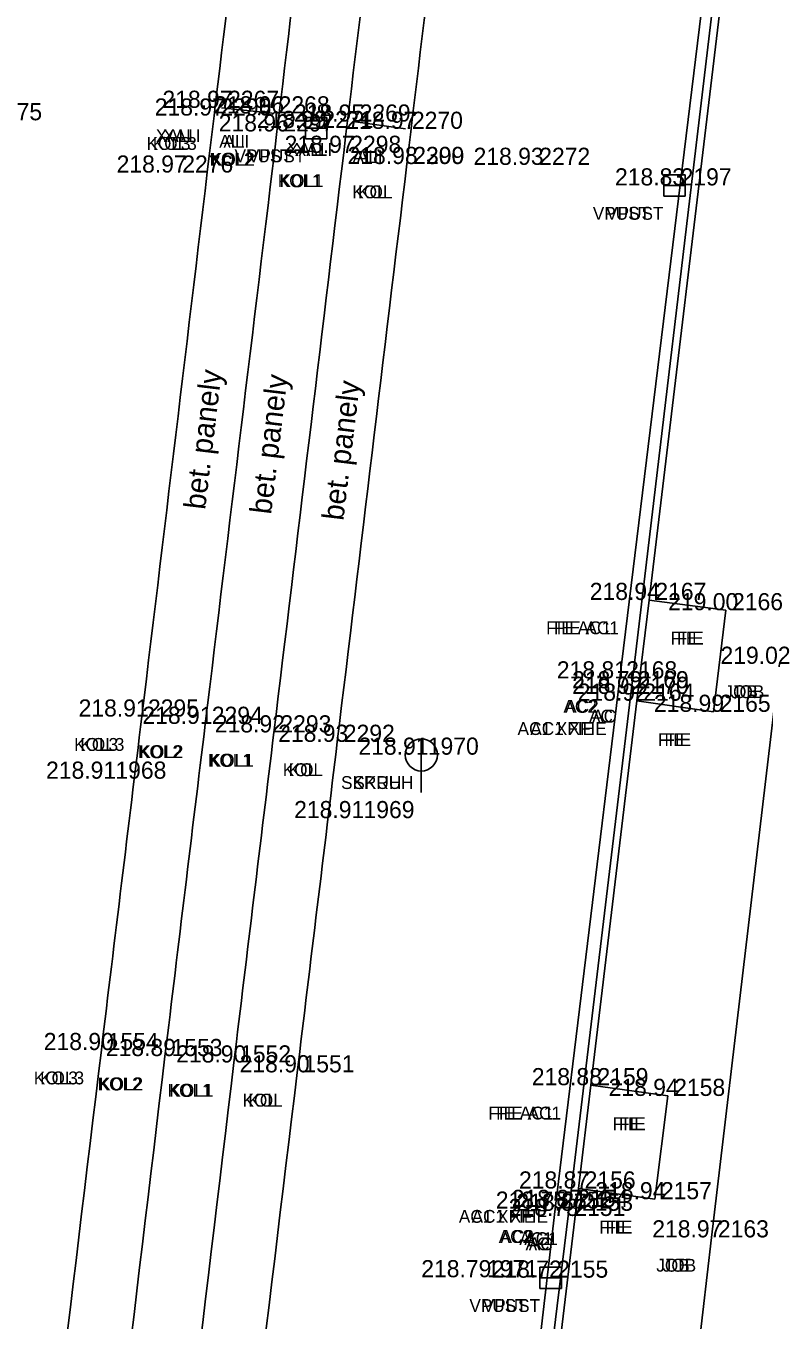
# Model space of a CAD drawing. Extents: x -471047 to -470889, y -1102859 to -1102000.
# Drawn here: x -470951.28 to -470934.05, y -1102324.24 to -1102294.05 of the extents above; entities that cross this region are included whole.
import ezdxf

# ---------------------------------------------------------------- set-up
doc = ezdxf.new("R2010")
doc.units = 0
for name, color, linetype in [('Vrstva 1', 7, 'Continuous'), ('Vrstva 22', 7, 'Continuous'), ('Vrstva 25', 7, 'Continuous'), ('Vrstva 29', 7, 'Continuous'), ('Vrstva 34', 7, 'Continuous'), ('Vrstva 35', 7, 'Continuous'), ('Vrstva 36', 7, 'Continuous'), ('Vrstva 38', 7, 'Continuous'), ('Vrstva 5', 7, 'Continuous'), ('Vrstva 7', 7, 'Continuous'), ('Vrstva 8', 7, 'Continuous')]:
    doc.layers.add(name, color=color, linetype=linetype)

msp = doc.modelspace()

# ---------------------------------------------------------------- linework, layer by layer
at = {"layer": 'Vrstva 1'}
for points in [[(-471040.344, -1102858.385), (-471031.676, -1102846.187), (-471026.357, -1102838.629), (-471023.212, -1102833.975), (-471019.21, -1102827.465), (-471016.861, -1102823.272), (-471013.099, -1102815.912), (-471010.824, -1102810.955), (-471007.329, -1102802.292), (-471005.34, -1102796.515), (-471002.842, -1102787.838), (-471001.3, -1102780.997), (-471000.19, -1102774.713), (-470999.247, -1102768.204), (-470998.794, -1102764.784), (-470997.199, -1102751.812), (-470994.899, -1102732.807), (-470992.551, -1102713.262), (-470990.326, -1102694.887), (-470988.122, -1102676.57), (-470985.812, -1102657.305), (-470983.537, -1102638.407), (-470981.386, -1102620.622), (-470979.843, -1102608.014), (-470976.377, -1102579.253), (-470972.945, -1102550.69), (-470970.475, -1102530.206), (-470967.905, -1102508.801), (-470965.053, -1102485.131), (-470962.734, -1102465.9), (-470960.173, -1102444.812), (-470957.795, -1102425.103), (-470954.965, -1102401.839), (-470953.834, -1102392.574), (-470952.33, -1102379.985), (-470950.744, -1102366.853), (-470948.978, -1102352.106), (-470947.037, -1102335.844), (-470944.949, -1102318.462), (-470944.013, -1102310.745), (-470942.39, -1102297.267), (-470939.519, -1102273.45), (-470937.593, -1102257.43), (-470936.064, -1102244.81), (-470934.114, -1102228.634), (-470931.621, -1102207.856), (-470929.536, -1102190.857), (-470926.572, -1102166.31), (-470924.91, -1102152.663), (-470923.413, -1102140.333), (-470921.923, -1102127.669), (-470921.155, -1102120.084), (-470920.446, -1102109.574), (-470919.912, -1102099.137), (-470919.63, -1102088.981), (-470919.523, -1102081.193), (-470919.563, -1102070.395), (-470919.714, -1102064.236), (-470920.134, -1102054.704), (-470920.462, -1102047.615), (-470920.599, -1102044.52), (-470920.743, -1102041.873), (-470921.125, -1102034.455), (-470921.774, -1102030.337), (-470922.418, -1102027.787), (-470923.734, -1102023.93), (-470924.872, -1102021.434), (-470926.752, -1102018.182), (-470927.953, -1102016.45), (-470929.616, -1102014.424), (-470932.252, -1102011.756), (-470935.111, -1102009.425), (-470938.391, -1102007.371), (-470942.651, -1102005.401)], [(-471041.328, -1102857.18), (-471032.144, -1102844.242), (-471027.583, -1102837.763), (-471024.388, -1102833.028), (-471020.451, -1102826.6), (-471018.089, -1102822.378), (-471014.542, -1102815.445), (-471012.233, -1102810.418), (-471009.247, -1102803.108), (-471006.795, -1102796.098), (-471004.315, -1102787.532), (-471002.782, -1102780.723), (-471001.674, -1102774.458), (-471000.75, -1102768.095), (-471000.28, -1102764.601), (-470998.692, -1102751.741), (-470996.378, -1102732.635), (-470994.028, -1102713.058), (-470991.808, -1102694.749), (-470989.616, -1102676.447), (-470987.284, -1102657.013), (-470985.031, -1102638.272), (-470982.87, -1102620.431), (-470981.334, -1102607.933), (-470977.881, -1102579.263), (-470974.429, -1102550.492), (-470971.964, -1102530.054), (-470969.391, -1102508.607), (-470966.54, -1102484.984), (-470964.231, -1102465.853), (-470961.679, -1102444.752), (-470959.304, -1102425.078), (-470956.455, -1102401.634), (-470955.339, -1102392.489), (-470953.812, -1102379.71), (-470952.249, -1102366.808), (-470950.479, -1102352.023), (-470948.536, -1102335.868), (-470946.426, -1102318.233), (-470945.493, -1102310.531), (-470943.864, -1102297.013), (-470940.984, -1102273.071), (-470939.078, -1102257.195), (-470937.559, -1102244.684), (-470935.592, -1102228.353), (-470933.101, -1102207.653), (-470931.011, -1102190.57), (-470928.046, -1102166.021), (-470926.409, -1102152.578), (-470924.898, -1102140.121), (-470923.427, -1102127.544), (-470922.647, -1102119.826), (-470921.919, -1102109.229), (-470921.42, -1102099.134), (-470921.127, -1102089.016), (-470921.023, -1102081.453), (-470921.061, -1102070.468), (-470921.209, -1102064.314), (-470921.666, -1102053.966), (-470922.156, -1102043.345), (-470922.299, -1102039.934), (-470922.637, -1102034.36), (-470923.091, -1102031.241), (-470923.847, -1102028.247), (-470925.083, -1102024.594), (-470926.222, -1102022.086), (-470928.04, -1102018.943), (-470929.138, -1102017.357), (-470930.929, -1102015.175), (-470933.062, -1102013.049), (-470936.379, -1102010.368), (-470939.169, -1102008.662), (-470942.899, -1102006.906), (-470945.661, -1102005.908)], [(-471043.557, -1102855.955), (-471035.129, -1102844.026), (-471029.872, -1102836.499), (-471026.577, -1102831.578), (-471022.675, -1102825.415), (-471020.123, -1102821.053), (-471016.667, -1102814.59), (-471014.208, -1102809.45), (-471011.177, -1102802.451), (-471008.55, -1102795.333), (-471006.082, -1102787.209), (-471004.464, -1102780.376), (-471003.265, -1102774.167), (-471002.327, -1102767.948), (-471001.636, -1102762.527), (-471000.297, -1102751.605), (-470997.959, -1102732.524), (-470995.602, -1102712.802), (-470993.412, -1102694.623), (-470991.21, -1102676.17), (-470988.891, -1102656.857), (-470986.625, -1102638.083), (-470984.455, -1102620.195), (-470982.936, -1102607.733), (-470979.497, -1102579.223), (-470976.023, -1102550.279), (-470973.554, -1102529.822), (-470970.991, -1102508.497), (-470968.146, -1102484.787), (-470965.835, -1102465.72), (-470963.284, -1102444.529), (-470960.91, -1102424.942), (-470958.043, -1102401.343), (-470956.946, -1102392.356), (-470955.396, -1102379.408), (-470953.851, -1102366.636), (-470952.049, -1102351.733), (-470950.124, -1102335.611), (-470948.034, -1102318.083), (-470947.094, -1102310.328), (-470945.421, -1102296.51), (-470942.58, -1102272.848), (-470940.675, -1102256.948), (-470939.176, -1102244.526), (-470937.187, -1102228.174), (-470934.708, -1102207.467), (-470932.621, -1102190.433), (-470929.634, -1102165.778), (-470928.004, -1102152.415), (-470926.45, -1102139.595), (-470925.003, -1102127.418), (-470924.249, -1102119.695), (-470923.515, -1102109.093), (-470923.018, -1102099.069), (-470922.711, -1102088.911), (-470922.643, -1102081.356), (-470922.797, -1102070.414), (-470923.018, -1102064.454), (-470923.52, -1102053.203), (-470923.823, -1102047.529), (-470924.123, -1102041.506), (-470924.462, -1102037.486), (-470924.934, -1102031.904), (-470925.664, -1102028.672), (-470926.771, -1102025.506), (-470927.959, -1102022.914), (-470929.674, -1102020.028), (-470930.76, -1102018.498), (-470932.447, -1102016.478), (-470935.215, -1102013.816), (-470937.644, -1102011.98), (-470940.381, -1102010.371), (-470943.968, -1102008.669), (-470947.145, -1102007.524), (-470950.874, -1102006.74)], [(-471044.756, -1102855.056), (-471036.376, -1102843.177), (-471031.167, -1102835.741), (-471027.859, -1102830.8), (-471023.934, -1102824.593), (-471021.43, -1102820.312), (-471018.011, -1102813.91), (-471015.536, -1102808.75), (-471012.578, -1102801.897), (-471009.95, -1102794.77), (-471007.561, -1102786.914), (-471005.936, -1102780.074), (-471004.727, -1102773.818), (-471003.828, -1102767.827), (-471003.121, -1102762.345), (-471001.787, -1102751.467), (-470999.446, -1102732.348), (-470997.073, -1102712.539), (-470994.902, -1102694.521), (-470992.696, -1102676.023), (-470990.376, -1102656.68), (-470988.131, -1102638.071), (-470985.947, -1102620.018), (-470984.417, -1102607.512), (-470980.993, -1102579.08), (-470977.514, -1102550.137), (-470975.048, -1102529.649), (-470972.488, -1102508.37), (-470969.618, -1102484.508), (-470967.34, -1102465.669), (-470964.767, -1102444.39), (-470962.402, -1102424.781), (-470959.534, -1102401.193), (-470958.432, -1102392.151), (-470956.883, -1102379.208), (-470955.335, -1102366.424), (-470953.535, -1102351.506), (-470951.606, -1102335.399), (-470949.519, -1102317.94), (-470948.575, -1102310.159), (-470946.889, -1102296.144), (-470944.056, -1102272.618), (-470942.139, -1102256.659), (-470940.657, -1102244.341), (-470938.638, -1102227.749), (-470936.19, -1102207.298), (-470934.102, -1102190.255), (-470931.124, -1102165.639), (-470929.492, -1102152.254), (-470927.915, -1102139.252), (-470926.46, -1102127.103), (-470925.74, -1102119.604), (-470925.012, -1102108.913), (-470924.523, -1102099.054), (-470924.217, -1102088.866), (-470924.148, -1102081.334), (-470924.301, -1102070.391), (-470924.518, -1102064.43), (-470924.97, -1102054.435), (-470925.588, -1102041.569), (-470925.963, -1102035.313), (-470926.405, -1102032.225), (-470927.078, -1102029.198), (-470928.123, -1102026.148), (-470929.318, -1102023.558), (-470930.84, -1102020.97), (-470931.868, -1102019.515), (-470933.443, -1102017.605), (-470936.26, -1102014.885), (-470938.429, -1102013.255), (-470941.213, -1102011.639), (-470944.847, -1102009.927), (-470947.723, -1102008.912), (-470951.444, -1102008.161), (-470954.511, -1102007.931), (-470957.895, -1102008.041)]]:
    msp.add_spline(points, degree=3, dxfattribs=at)
at = {"layer": 'Vrstva 25'}
for p, q in [((-470944.755, -1102296.183), (-470944.755, -1102296.683)), ((-470944.255, -1102296.183), (-470944.755, -1102296.183)), ((-470944.255, -1102296.683), (-470944.255, -1102296.183)), ((-470944.755, -1102296.433), (-470944.255, -1102296.433)), ((-470944.755, -1102296.683), (-470944.255, -1102296.683)), ((-470936.396, -1102297.519), (-470936.396, -1102298.019)), ((-470935.896, -1102297.519), (-470936.396, -1102297.519)), ((-470936.396, -1102297.769), (-470935.896, -1102297.769)), ((-470935.896, -1102298.019), (-470935.896, -1102297.519)), ((-470936.396, -1102298.019), (-470935.896, -1102298.019)), ((-470942.052, -1102311.43), (-470942.052, -1102310.68)), ((-470942.052, -1102311.43), (-470942.052, -1102311.93)), ((-470939.284, -1102323.004), (-470939.284, -1102323.504)), ((-470938.784, -1102323.004), (-470939.284, -1102323.004)), ((-470938.784, -1102323.504), (-470938.784, -1102323.004)), ((-470939.284, -1102323.254), (-470938.784, -1102323.254)), ((-470939.284, -1102323.504), (-470938.784, -1102323.504))]:
    msp.add_line(p, q, dxfattribs=at)
msp.add_circle((-470942.052, -1102311.055), 0.375, dxfattribs=at)
at = {"layer": 'Vrstva 29'}
for p, q in [((-470946.713, -1102295.958), (-470945.535, -1102296.087)), ((-470943.643, -1102296.277), (-470942.421, -1102296.448))]:
    msp.add_line(p, q, dxfattribs=at)
at = {"layer": 'Vrstva 34'}
for p, q in [((-470946.71, -1102295.96), (-470946.71, -1102295.96)), ((-470946.89, -1102296.14), (-470946.89, -1102296.14)), ((-470945.53, -1102296.09), (-470945.53, -1102296.09)), ((-470945.42, -1102296.51), (-470945.42, -1102296.51)), ((-470944.51, -1102296.43), (-470944.51, -1102296.43)), ((-470943.64, -1102296.28), (-470943.64, -1102296.28)), ((-470942.42, -1102296.45), (-470942.42, -1102296.45)), ((-470943.86, -1102297.01), (-470943.86, -1102297.01)), ((-470947.78, -1102297.47), (-470947.78, -1102297.47)), ((-470942.39, -1102297.27), (-470942.39, -1102297.27)), ((-470942.39, -1102297.27), (-470942.39, -1102297.27)), ((-470939.45, -1102297.29), (-470939.45, -1102297.29)), ((-470936.15, -1102297.77), (-470936.15, -1102297.77)), ((-470936.74, -1102307.44), (-470936.74, -1102307.44)), ((-470934.95, -1102307.68), (-470934.95, -1102307.68)), ((-470937.42, -1102309.27), (-470937.42, -1102309.27)), ((-470937.15, -1102309.5), (-470937.15, -1102309.5)), ((-470937.15, -1102309.63), (-470937.15, -1102309.63)), ((-470937.02, -1102309.79), (-470937.02, -1102309.79)), ((-470948.58, -1102310.16), (-470948.58, -1102310.16)), ((-470935.24, -1102310.05), (-470935.24, -1102310.05)), ((-470947.09, -1102310.33), (-470947.09, -1102310.33)), ((-470945.49, -1102310.53), (-470945.49, -1102310.53)), ((-470944.01, -1102310.75), (-470944.01, -1102310.75)), ((-470942.05, -1102311.05), (-470942.05, -1102311.05)), ((-470949.34, -1102311.61), (-470949.34, -1102311.61)), ((-470943.55, -1102312.53), (-470943.55, -1102312.53)), ((-470949.52, -1102317.94), (-470949.52, -1102317.94)), ((-470948.03, -1102318.08), (-470948.03, -1102318.08)), ((-470946.43, -1102318.23), (-470946.43, -1102318.23)), ((-470944.95, -1102318.46), (-470944.95, -1102318.46)), ((-470938.09, -1102318.76), (-470938.09, -1102318.76)), ((-470936.3, -1102319.01), (-470936.3, -1102319.01)), ((-470938.39, -1102321.17), (-470938.39, -1102321.17)), ((-470938.56, -1102321.6), (-470938.56, -1102321.6)), ((-470936.61, -1102321.42), (-470936.61, -1102321.42)), ((-470938.93, -1102321.64), (-470938.93, -1102321.64)), ((-470938.63, -1102321.81), (-470938.63, -1102321.81)), ((-470938.45, -1102321.69), (-470938.45, -1102321.69)), ((-470935.28, -1102322.31), (-470935.28, -1102322.31)), ((-470940.67, -1102323.24), (-470940.67, -1102323.24)), ((-470939.03, -1102323.25), (-470939.03, -1102323.25))]:
    msp.add_line(p, q, dxfattribs=at)
at = {"layer": 'Vrstva 5'}
for p, q in [((-470937.416, -1102309.267), (-470934.761, -1102287.492)), ((-470938.932, -1102321.643), (-470937.416, -1102309.267)), ((-470940.783, -1102337.577), (-470938.932, -1102321.643))]:
    msp.add_line(p, q, dxfattribs=at)
at = {"layer": 'Vrstva 7'}
for p, q in [((-470936.738, -1102307.442), (-470934.345, -1102287.49)), ((-470937.023, -1102309.791), (-470936.738, -1102307.442)), ((-470938.095, -1102318.757), (-470937.023, -1102309.791)), ((-470938.385, -1102321.17), (-470938.095, -1102318.757)), ((-470938.449, -1102321.685), (-470938.385, -1102321.17)), ((-470939.321, -1102328.915), (-470938.449, -1102321.685))]:
    msp.add_line(p, q, dxfattribs=at)
at = {"layer": 'Vrstva 8'}
for p, q in [((-470937.151, -1102309.5), (-470934.525, -1102287.454)), ((-470934.945, -1102307.676), (-470936.738, -1102307.442)), ((-470935.236, -1102310.052), (-470934.945, -1102307.676)), ((-470935.278, -1102322.312), (-470933.693, -1102308.926)), ((-470938.628, -1102321.808), (-470937.151, -1102309.5)), ((-470937.023, -1102309.791), (-470935.236, -1102310.052)), ((-470936.297, -1102319.007), (-470938.095, -1102318.757)), ((-470936.607, -1102321.419), (-470936.297, -1102319.007)), ((-470938.385, -1102321.17), (-470936.607, -1102321.419)), ((-470940.528, -1102337.565), (-470938.628, -1102321.808)), ((-470937.403, -1102340.207), (-470935.278, -1102322.312))]:
    msp.add_line(p, q, dxfattribs=at)

# ---------------------------------------------------------------- texts
at = {"layer": 'Vrstva 22'}
for p in [(-470947.098, -1102305.347), (-470945.559, -1102305.457), (-470943.873, -1102305.603)]:
    msp.add_text('bet. panely', height=0.5, rotation=83.1381, dxfattribs=at).set_placement(p)
at = {"layer": 'Vrstva 35'}
for s, p in [('XALI', (-470948.248, -1102296.76)), ('XALI', (-470948.074, -1102296.76)), ('KOL3', (-470948.465, -1102296.94)), ('KOL3', (-470948.318, -1102296.94)), ('ALI', (-470946.768, -1102296.89)), ('ALI', (-470946.669, -1102296.89)), ('XALI', (-470945.178, -1102297.08)), ('XALI', (-470945.004, -1102297.08)), ('KOL2', (-470946.995, -1102297.31)), ('KOL2', (-470946.961, -1102297.31)), ('VPUST', (-470946.41, -1102297.23)), ('VPUST', (-470946.099, -1102297.23)), ('ALI', (-470943.658, -1102297.25)), ('ALI', (-470943.559, -1102297.25)), ('KOL1', (-470945.402, -1102297.81)), ('KOL1', (-470945.36, -1102297.81)), ('KOL', (-470943.665, -1102298.07)), ('KOL', (-470943.665, -1102298.07)), ('KOL', (-470943.529, -1102298.07)), ('KOL', (-470943.529, -1102298.07)), ('VPUST', (-470938.05, -1102298.57)), ('VPUST', (-470937.739, -1102298.57)), ('FIE AC1', (-470939.14, -1102308.24)), ('FIE AC1', (-470938.957, -1102308.24)), ('FIE', (-470936.237, -1102308.48)), ('FIE', (-470936.089, -1102308.48)), ('JOB', (-470934.979, -1102309.73)), ('JOB', (-470934.829, -1102309.73)), ('AC2', (-470938.736, -1102310.07)), ('AC2', (-470938.695, -1102310.07)), ('AC', (-470938.139, -1102310.3)), ('AC', (-470938.064, -1102310.3)), ('AC1 XFIE', (-470939.807, -1102310.59)), ('AC1 XFIE', (-470939.509, -1102310.59)), ('KOL3', (-470950.155, -1102310.96)), ('KOL3', (-470950.008, -1102310.96)), ('FIE', (-470936.528, -1102310.85)), ('FIE', (-470936.379, -1102310.85)), ('KOL2', (-470948.665, -1102311.13)), ('KOL2', (-470948.631, -1102311.13)), ('KOL1', (-470947.032, -1102311.33)), ('KOL1', (-470946.99, -1102311.33)), ('KOL', (-470945.285, -1102311.55)), ('KOL', (-470945.149, -1102311.55)), ('SKRUH', (-470943.925, -1102311.85)), ('SKRUH', (-470943.639, -1102311.85)), ('KOL3', (-470951.095, -1102318.74)), ('KOL3', (-470950.948, -1102318.74)), ('KOL2', (-470949.605, -1102318.88)), ('KOL2', (-470949.571, -1102318.88)), ('KOL1', (-470947.972, -1102319.03)), ('KOL1', (-470947.93, -1102319.03)), ('KOL', (-470946.225, -1102319.26)), ('KOL', (-470946.089, -1102319.26)), ('FIE AC1', (-470940.49, -1102319.56)), ('FIE AC1', (-470940.307, -1102319.56)), ('FIE', (-470937.588, -1102319.81)), ('FIE', (-470937.439, -1102319.81)), ('AC1 XFIE', (-470941.177, -1102321.97)), ('AC1 XFIE', (-470940.879, -1102321.97)), ('FIE', (-470937.898, -1102322.22)), ('FIE', (-470937.749, -1102322.22)), ('AC2', (-470940.246, -1102322.44)), ('AC2', (-470940.205, -1102322.44)), ('AC1', (-470939.767, -1102322.49)), ('AC1', (-470939.65, -1102322.49)), ('AC', (-470939.619, -1102322.61)), ('AC', (-470939.544, -1102322.61)), ('JOB', (-470936.569, -1102323.11)), ('JOB', (-470936.419, -1102323.11)), ('VPUST', (-470940.93, -1102324.05)), ('VPUST', (-470940.619, -1102324.05))]:
    msp.add_text(s, height=0.3, dxfattribs=at).set_placement(p)
at = {"layer": 'Vrstva 36'}
for s, p in [(' 2267', (-470946.71, -1102295.96)), (' 2275', (-470952.24, -1102296.25)), (' 2296', (-470946.89, -1102296.14)), (' 2268', (-470945.53, -1102296.09)), (' 2269', (-470943.64, -1102296.28)), (' 2297', (-470945.42, -1102296.51)), (' 2271', (-470944.51, -1102296.43)), (' 2270', (-470942.42, -1102296.45)), (' 2298', (-470943.86, -1102297.01)), (' 2299', (-470942.39, -1102297.27)), (' 2300', (-470942.39, -1102297.27)), (' 2276', (-470947.78, -1102297.47)), (' 2272', (-470939.45, -1102297.29)), (' 2197', (-470936.15, -1102297.77)), (' 2167', (-470936.74, -1102307.44)), (' 2166', (-470934.95, -1102307.68)), (' 2168', (-470937.42, -1102309.27)), (' 2169', (-470937.15, -1102309.5)), (' 2170', (-470937.15, -1102309.63)), (' 2164', (-470937.02, -1102309.79)), (' 2295', (-470948.58, -1102310.16)), (' 2165', (-470935.24, -1102310.05)), (' 2294', (-470947.09, -1102310.33)), (' 2293', (-470945.49, -1102310.53)), (' 2292', (-470944.01, -1102310.75)), (' 1970', (-470942.05, -1102311.05)), (' 1968', (-470949.34, -1102311.61)), (' 1969', (-470943.55, -1102312.53)), (' 1554', (-470949.52, -1102317.94)), (' 1553', (-470948.03, -1102318.08)), (' 1552', (-470946.43, -1102318.23)), (' 1551', (-470944.95, -1102318.46)), (' 2159', (-470938.09, -1102318.76)), (' 2158', (-470936.3, -1102319.01)), (' 2156', (-470938.39, -1102321.17)), (' 2157', (-470936.61, -1102321.42)), (' 2152', (-470938.93, -1102321.64)), (' 2154', (-470938.56, -1102321.6)), (' 2153', (-470938.45, -1102321.69)), (' 2151', (-470938.63, -1102321.81)), (' 2163', (-470935.28, -1102322.31)), (' 1971', (-470940.67, -1102323.24)), (' 2155', (-470939.03, -1102323.25))]:
    msp.add_text(s, height=0.4, dxfattribs=at).set_placement(p)
at = {"layer": 'Vrstva 38'}
for s, p in [('218.97 ', (-470948.093, -1102295.96)), ('218.97 ', (-470948.273, -1102296.14)), ('218.96 ', (-470946.89, -1102296.09)), ('218.95 ', (-470945.024, -1102296.28)), ('218.96 ', (-470946.78, -1102296.51)), ('218.99 ', (-470945.894, -1102296.43)), ('218.97 ', (-470943.803, -1102296.45)), ('218.97 ', (-470945.243, -1102297.01)), ('218.98 ', (-470943.774, -1102297.27)), ('218.98 ', (-470943.774, -1102297.27)), ('218.97 ', (-470949.163, -1102297.47)), ('218.93 ', (-470940.833, -1102297.29)), ('218.83 ', (-470937.533, -1102297.77)), ('218.94 ', (-470938.122, -1102307.44)), ('219.00 ', (-470936.293, -1102307.68)), ('219.02 ', (-470935.071, -1102308.93)), ('218.81 ', (-470938.89, -1102309.27)), ('218.79 ', (-470938.534, -1102309.5)), ('218.92 ', (-470938.531, -1102309.63)), ('218.92 ', (-470938.401, -1102309.79)), ('218.91 ', (-470950.05, -1102310.16)), ('218.99 ', (-470936.624, -1102310.05)), ('218.91 ', (-470948.56, -1102310.33)), ('218.92 ', (-470946.871, -1102310.53)), ('218.93 ', (-470945.393, -1102310.75)), ('218.91 ', (-470943.52, -1102311.05)), ('218.91 ', (-470950.81, -1102311.61)), ('218.91 ', (-470945.02, -1102312.53)), ('218.90 ', (-470950.863, -1102317.94)), ('218.89 ', (-470949.414, -1102318.08)), ('218.90 ', (-470947.773, -1102318.23)), ('218.90 ', (-470946.293, -1102318.46)), ('218.88 ', (-470939.474, -1102318.76)), ('218.94 ', (-470937.682, -1102319.01)), ('218.87 ', (-470939.773, -1102321.17)), ('218.94 ', (-470937.992, -1102321.42)), ('218.75 ', (-470940.314, -1102321.64)), ('218.87 ', (-470939.943, -1102321.6)), ('218.87 ', (-470939.833, -1102321.69)), ('218.73 ', (-470940.013, -1102321.81)), ('218.97 ', (-470936.663, -1102322.31)), ('218.79 ', (-470942.054, -1102323.24)), ('218.72 ', (-470940.411, -1102323.25))]:
    msp.add_text(s, height=0.4, dxfattribs=at).set_placement(p)

doc.saveas('drawing.dxf')
